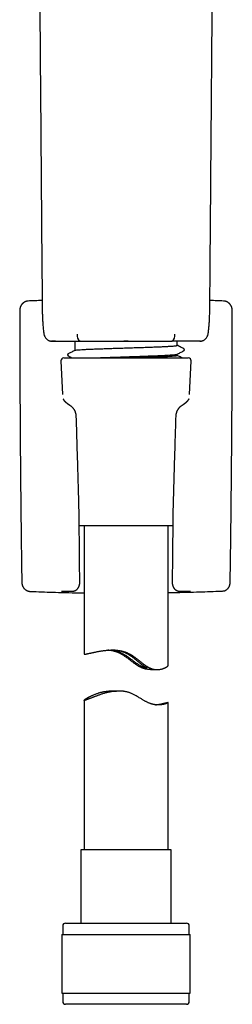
# Model space of a CAD drawing. Header units: millimetres. Extents: x 8 to 571, y 12 to 813.
# Tile 313 of 369: x 303 to 340, y 461 to 637. Entities that reach past the tile are written whole.
import ezdxf

# ---------------------------------------------------------------- set-up
doc = ezdxf.new("R2010")
doc.units = ezdxf.units.MM

msp = doc.modelspace()

# ---------------------------------------------------------------- linework, layer by layer
at = {"color": 7, "linetype": 'Continuous', "lineweight": 30}
for p, q in [((306.53, 585.87), (306.53, 585.87)), ((336.47, 585.87), (336.47, 585.87)), ((308.19, 579.37), (308.19, 579.37)), ((312.37, 579.37), (312.37, 577.74)), ((313.29, 579.37), (313.3, 579.37)), ((321.5, 579.37), (321.09, 579.37)), ((321.91, 579.37), (321.5, 579.37)), ((329.71, 579.37), (329.71, 579.37)), ((330.62, 578.63), (330.62, 579.37)), ((334.81, 579.37), (334.81, 579.37)), ((309.87, 575.85), (310.13, 569.83)), ((310.37, 576.37), (332.63, 576.37)), ((330.62, 576.83), (330.62, 577.03)), ((332.86, 569.83), (333.13, 575.85)), ((329.85, 546.37), (313.14, 546.37)), ((314, 546.37), (314, 523.43)), ((329, 521.36), (329, 546.37)), ((325.9, 520.69), (327.05, 520.69)), ((319.17, 516.85), (318.75, 516.85)), ((320.24, 516.85), (319.82, 516.85)), ((314, 515.18), (314, 488.49)), ((329, 488.49), (329, 514.79)), ((313.45, 488.49), (313.45, 475.37)), ((313.49, 488.49), (313.45, 488.49)), ((329.55, 488.49), (313.49, 488.49)), ((329.55, 475.37), (329.55, 488.49)), ((310.7, 475.37), (310.76, 475.37)), ((310.76, 475.37), (332.3, 475.37)), ((310.02, 473.37), (310.02, 462.87)), ((310.02, 473.37), (310.08, 473.37)), ((310.08, 473.37), (332.97, 473.37)), ((310.2, 474.87), (310.2, 473.37)), ((332.8, 473.37), (332.8, 474.87)), ((332.97, 462.87), (332.97, 473.37)), ((310.02, 462.87), (310.08, 462.87)), ((310.08, 462.87), (332.97, 462.87)), ((310.2, 462.87), (310.2, 461.37)), ((332.8, 461.37), (332.8, 462.87)), ((332.3, 460.87), (310.7, 460.87))]:
    msp.add_line(p, q, dxfattribs=at)
for centre, radius, start, end in [((308.32, 580.87), 1.5, 187.6265, 264.9688), ((334.68, 580.87), 1.5, 275.0317, 352.3746), ((314.16, 580.47), 1.4, 173.15, 231.6611), ((328.84, 580.47), 1.4, 308.3332, 6.8487), ((310.37, 575.87), 0.5, 90, 182.4813), ((332.63, 575.87), 0.5, 357.5187, 90), ((310.7, 474.87), 0.5, 90, 180), ((332.3, 474.87), 0.5, 0, 90), ((310.7, 461.37), 0.5, 180, 270), ((332.3, 461.37), 0.5, 270, 0)]:
    msp.add_arc(centre, radius, start, end, dxfattribs=at)
for points, knots in [([(305.56, 705.08), (305.59, 702.33), (305.64, 696.35), (305.71, 687.14), (305.79, 677.42), (305.87, 667.71), (305.95, 657.99), (306.03, 648.28), (306.11, 638.83), (306.18, 629.66), (306.25, 620.75), (306.32, 611.85), (306.39, 602.94), (306.46, 594.28), (306.51, 588.59), (306.53, 585.87)], [0, 0, 0, 0, 0.069112, 0.150547, 0.232018, 0.313519, 0.395031, 0.476537, 0.55803, 0.632727, 0.707422, 0.78212, 0.85682, 0.93152, 1, 1, 1, 1]), ([(336.47, 585.87), (336.49, 587.73), (336.52, 591.72), (336.57, 597.81), (336.62, 604.16), (336.67, 610.5), (336.72, 616.85), (336.78, 624.41), (336.85, 633.17), (336.93, 643.15), (337.02, 654.25), (337.12, 666.48), (337.23, 679.84), (337.33, 692.71), (337.4, 701.12), (337.44, 705.08)], [0, 0, 0, 0, 0.046961, 0.100149, 0.153349, 0.206567, 0.259804, 0.313054, 0.396748, 0.480442, 0.564125, 0.676186, 0.788233, 0.90027, 1, 1, 1, 1]), ([(304.05, 586.55), (304.04, 586.55), (304.01, 586.55), (303.95, 586.54), (303.89, 586.53), (303.82, 586.52), (303.75, 586.51), (303.68, 586.49), (303.61, 586.46), (303.54, 586.44), (303.48, 586.41), (303.41, 586.38), (303.35, 586.34), (303.29, 586.31), (303.23, 586.27), (303.17, 586.22), (303.11, 586.18), (303.06, 586.13), (303, 586.07), (302.95, 586.02), (302.9, 585.96), (302.86, 585.9), (302.81, 585.84), (302.77, 585.78), (302.73, 585.71), (302.7, 585.65), (302.67, 585.58), (302.64, 585.51), (302.61, 585.44), (302.59, 585.36), (302.57, 585.29), (302.55, 585.21), (302.54, 585.13), (302.53, 585.06), (302.52, 584.98), (302.52, 584.91), (302.51, 584.87), (302.51, 584.85)], [0, 0, 0, 0, 0.012847, 0.039009, 0.065608, 0.093065, 0.121553, 0.150025, 0.178522, 0.207482, 0.235547, 0.263742, 0.292112, 0.320664, 0.349403, 0.378327, 0.407432, 0.436707, 0.466138, 0.495707, 0.52539, 0.555162, 0.584993, 0.61485, 0.644694, 0.674422, 0.703695, 0.733856, 0.764183, 0.794666, 0.825286, 0.856023, 0.88685, 0.917988, 0.947747, 0.977286, 1, 1, 1, 1]), ([(306.52, 586.64), (306.4, 586.64), (305.88, 586.62), (305.06, 586.59), (304.36, 586.56), (304.05, 586.55)], [0, 0, 0, 0, 0.147366, 0.6298, 1, 1, 1, 1]), ([(338.94, 586.55), (338.73, 586.56), (338.13, 586.58), (337.31, 586.61), (336.69, 586.64), (336.48, 586.64)], [0, 0, 0, 0, 0.2545039, 0.7377641, 1, 1, 1, 1]), ([(340.48, 584.85), (340.48, 584.86), (340.48, 584.9), (340.48, 584.96), (340.47, 585.04), (340.46, 585.11), (340.45, 585.19), (340.43, 585.26), (340.41, 585.34), (340.39, 585.41), (340.37, 585.49), (340.34, 585.56), (340.3, 585.63), (340.27, 585.7), (340.23, 585.76), (340.19, 585.83), (340.15, 585.89), (340.1, 585.95), (340.05, 586.01), (340, 586.06), (339.95, 586.12), (339.89, 586.17), (339.83, 586.22), (339.77, 586.26), (339.71, 586.3), (339.65, 586.34), (339.59, 586.38), (339.52, 586.41), (339.45, 586.44), (339.39, 586.46), (339.32, 586.49), (339.25, 586.5), (339.18, 586.52), (339.11, 586.53), (339.04, 586.54), (338.98, 586.55), (338.95, 586.55), (338.94, 586.55)], [0, 0, 0, 0, 0.013871, 0.045522, 0.075006, 0.10394, 0.134141, 0.165081, 0.196001, 0.226871, 0.257664, 0.288356, 0.318926, 0.349613, 0.379496, 0.409205, 0.439002, 0.468855, 0.49873, 0.528589, 0.558401, 0.58814, 0.617779, 0.647297, 0.676677, 0.705904, 0.734971, 0.763875, 0.792615, 0.821188, 0.849053, 0.877624, 0.906109, 0.934568, 0.963515, 0.989519, 1, 1, 1, 1]), ([(302.52, 584.85), (302.52, 584.68), (302.52, 583.37), (302.52, 580.94), (302.53, 577.57), (302.54, 574.23), (302.55, 570.88), (302.57, 567.5), (302.59, 564.12), (302.61, 560.73), (302.64, 557.35), (302.67, 553.97), (302.71, 550.59), (302.74, 547.24), (302.78, 543.93), (302.83, 540.62), (302.86, 538.05), (302.89, 536.58), (302.89, 536.23)], [0, 0, 0, 0, 0.010204, 0.081028, 0.15004, 0.217727, 0.287283, 0.35684, 0.426396, 0.495952, 0.565508, 0.635064, 0.704621, 0.774179, 0.841253, 0.909122, 0.978362, 1, 1, 1, 1]), ([(306.53, 585.87), (306.53, 585.72), (306.53, 585.43), (306.54, 585), (306.54, 584.56), (306.56, 584.12), (306.57, 583.68), (306.59, 583.25), (306.62, 582.81), (306.65, 582.38), (306.69, 581.94), (306.73, 581.5), (306.78, 581.07), (306.82, 580.78), (306.83, 580.64)], [0, 0, 0, 0, 0.083527, 0.167008, 0.250398, 0.333674, 0.416847, 0.499977, 0.583123, 0.666329, 0.749619, 0.833, 0.916466, 1, 1, 1, 1]), ([(336.17, 580.67), (336.18, 580.78), (336.21, 581.01), (336.25, 581.36), (336.29, 581.73), (336.33, 582.11), (336.36, 582.48), (336.39, 582.86), (336.41, 583.23), (336.43, 583.61), (336.44, 583.99), (336.45, 584.36), (336.46, 584.74), (336.46, 585.12), (336.47, 585.49), (336.47, 585.74), (336.47, 585.87)], [0, 0, 0, 0, 0.061233, 0.133597, 0.20587, 0.278038, 0.350105, 0.422105, 0.494096, 0.566124, 0.638221, 0.710408, 0.782695, 0.855073, 0.927518, 1, 1, 1, 1]), ([(340.1, 536.23), (340.12, 536.98), (340.14, 538.89), (340.19, 541.94), (340.23, 545.35), (340.27, 548.69), (340.3, 551.99), (340.34, 555.3), (340.37, 558.65), (340.39, 562.04), (340.42, 565.42), (340.44, 568.8), (340.45, 572.18), (340.46, 575.56), (340.47, 578.92), (340.48, 582.02), (340.48, 583.99), (340.48, 584.85)], [0, 0, 0, 0, 0.046286, 0.118056, 0.188193, 0.256839, 0.324114, 0.391729, 0.461286, 0.530842, 0.600399, 0.669955, 0.739511, 0.809068, 0.878625, 0.94682, 1, 1, 1, 1]), ([(336.17, 580.67), (336.17, 580.67), (336.17, 580.67), (336.16, 580.67), (336.16, 580.67)], [0, 0, 0, 0, 0.382404, 1, 1, 1, 1]), ([(307.58, 579.57), (307.58, 579.57), (307.58, 579.56), (307.59, 579.56), (307.61, 579.55), (307.62, 579.54), (307.64, 579.53), (307.66, 579.52), (307.68, 579.51), (307.7, 579.5), (307.73, 579.49), (307.77, 579.47), (307.81, 579.46), (307.85, 579.44), (307.89, 579.43), (307.93, 579.42), (307.97, 579.41), (308.01, 579.4), (308.06, 579.39), (308.1, 579.38), (308.15, 579.38), (308.17, 579.38), (308.19, 579.37)], [0, 0, 0, 0, 0.063726, 0.120972, 0.168525, 0.207807, 0.240995, 0.270348, 0.297955, 0.325382, 0.370765, 0.418287, 0.46644, 0.513296, 0.558119, 0.612765, 0.667602, 0.723794, 0.781893, 0.862386, 0.945637, 1, 1, 1, 1]), ([(308.19, 579.37), (308.2, 579.37), (308.2, 579.37), (308.22, 579.37), (308.23, 579.37), (308.25, 579.37), (308.27, 579.37), (308.3, 579.37), (308.33, 579.37), (308.36, 579.37), (308.4, 579.37), (308.44, 579.37), (308.48, 579.37), (308.51, 579.37), (308.53, 579.37)], [0, 0, 0, 0, 0.095187, 0.187727, 0.277625, 0.36489, 0.449516, 0.531499, 0.610841, 0.695067, 0.776098, 0.853925, 0.928555, 1, 1, 1, 1]), ([(308.44, 579.37), (308.42, 579.37), (308.38, 579.37), (308.33, 579.37), (308.28, 579.37), (308.24, 579.37), (308.22, 579.37), (308.2, 579.37), (308.19, 579.37), (308.19, 579.37), (308.19, 579.37)], [0, 0, 0, 0, 0.13068, 0.285236, 0.439649, 0.579241, 0.719055, 0.858861, 0.998443, 1, 1, 1, 1]), ([(308.19, 579.37), (308.19, 579.37), (308.19, 579.37), (308.19, 579.37), (308.19, 579.37)], [0, 0, 0, 0, 0.489635, 1, 1, 1, 1]), ([(308.89, 579.37), (308.87, 579.37), (308.8, 579.37), (308.71, 579.37), (308.61, 579.37), (308.54, 579.37), (308.51, 579.37), (308.51, 579.37)], [0, 0, 0, 0, 0.1631436, 0.4397104, 0.716404, 0.9929589, 1, 1, 1, 1]), ([(308.86, 579.37), (308.9, 579.37), (308.98, 579.37), (309.11, 579.37), (309.25, 579.37), (309.4, 579.37), (309.55, 579.37), (309.66, 579.37), (309.73, 579.37), (309.76, 579.37), (309.8, 579.37), (309.83, 579.37), (309.86, 579.37), (309.89, 579.37), (309.94, 579.37), (310.02, 579.37), (310.13, 579.37), (310.24, 579.37), (310.36, 579.37), (310.49, 579.37), (310.62, 579.37), (310.76, 579.37), (310.9, 579.37), (311, 579.37), (311.05, 579.37)], [0, 0, 0, 0, 0.078147, 0.156354, 0.234662, 0.3131, 0.382203, 0.451361, 0.466896, 0.482435, 0.497978, 0.510984, 0.523794, 0.536786, 0.54996, 0.593087, 0.638053, 0.684855, 0.73349, 0.783953, 0.835301, 0.888423, 0.943322, 1, 1, 1, 1]), ([(311.05, 579.37), (311.05, 579.37), (311.07, 579.37), (311.12, 579.37), (311.18, 579.37), (311.25, 579.37), (311.32, 579.37), (311.4, 579.37), (311.49, 579.37), (311.58, 579.37), (311.68, 579.37), (311.79, 579.37), (311.92, 579.37), (312.07, 579.37), (312.24, 579.37), (312.41, 579.37), (312.57, 579.37), (312.72, 579.37), (312.88, 579.37), (313.07, 579.37), (313.21, 579.37), (313.29, 579.37)], [0, 0, 0, 0, 0.0000237, 0.0457421, 0.0915182, 0.1372574, 0.1829167, 0.2285371, 0.2759478, 0.3234079, 0.3709421, 0.4185056, 0.4660031, 0.5396578, 0.6133225, 0.6869372, 0.7437594, 0.8006865, 0.8576386, 0.9144949, 1, 1, 1, 1]), ([(313.3, 579.37), (313.45, 579.37), (313.76, 579.37), (314.23, 579.37), (314.7, 579.37), (315.18, 579.37), (315.66, 579.37), (316.14, 579.37), (316.63, 579.37), (317.12, 579.37), (317.61, 579.37), (318.1, 579.37), (318.6, 579.37), (319.1, 579.37), (319.59, 579.37), (320.1, 579.37), (320.61, 579.37), (321.13, 579.37), (321.65, 579.37), (322.15, 579.37), (322.64, 579.37), (323.11, 579.37), (323.57, 579.37), (324.04, 579.37), (324.51, 579.37), (324.97, 579.37), (325.43, 579.37), (325.89, 579.37), (326.35, 579.37), (326.81, 579.37), (327.28, 579.37), (327.75, 579.37), (328.22, 579.37), (328.69, 579.37), (329.09, 579.37), (329.43, 579.37), (329.62, 579.37), (329.71, 579.37)], [0, 0, 0, 0, 0.029758, 0.059533, 0.089316, 0.119099, 0.148874, 0.178633, 0.208344, 0.238063, 0.267782, 0.297493, 0.327204, 0.356924, 0.386643, 0.416354, 0.447156, 0.477966, 0.508777, 0.539578, 0.567423, 0.595278, 0.623137, 0.650993, 0.678838, 0.706683, 0.734539, 0.762398, 0.790253, 0.818098, 0.847365, 0.876644, 0.905926, 0.935205, 0.964472, 0.982236, 1, 1, 1, 1]), ([(321.5, 579.37), (321.5, 579.37), (321.5, 579.37), (321.5, 579.37), (321.5, 579.37)], [0, 0, 0, 0, 0.628729, 1, 1, 1, 1]), ([(331.95, 579.37), (331.95, 579.37), (331.93, 579.37), (331.89, 579.37), (331.82, 579.37), (331.75, 579.37), (331.68, 579.37), (331.6, 579.37), (331.51, 579.37), (331.41, 579.37), (331.31, 579.37), (331.2, 579.37), (331.07, 579.37), (330.92, 579.37), (330.75, 579.37), (330.58, 579.37), (330.42, 579.37), (330.26, 579.37), (330.1, 579.37), (329.92, 579.37), (329.78, 579.37), (329.71, 579.37)], [0, 0, 0, 0, 0.000016, 0.046227, 0.092495, 0.138727, 0.184879, 0.230991, 0.278933, 0.326926, 0.374994, 0.423092, 0.471123, 0.545224, 0.619335, 0.693396, 0.750621, 0.807956, 0.865324, 0.922595, 1, 1, 1, 1]), ([(334.81, 579.37), (334.8, 579.37), (334.79, 579.37), (334.77, 579.37), (334.74, 579.37), (334.7, 579.37), (334.65, 579.37), (334.58, 579.37), (334.51, 579.37), (334.42, 579.37), (334.32, 579.37), (334.21, 579.37), (334.09, 579.37), (333.96, 579.37), (333.83, 579.37), (333.69, 579.37), (333.53, 579.37), (333.37, 579.37), (333.2, 579.37), (333, 579.37), (332.77, 579.37), (332.51, 579.37), (332.23, 579.37), (332.04, 579.37), (331.95, 579.37)], [0, 0, 0, 0, 0.046605, 0.093182, 0.139724, 0.186231, 0.232712, 0.279183, 0.323008, 0.366867, 0.410782, 0.454781, 0.498888, 0.539022, 0.579123, 0.619205, 0.659277, 0.699348, 0.739423, 0.779505, 0.834629, 0.889762, 0.944891, 1, 1, 1, 1]), ([(334.66, 579.37), (334.66, 579.37), (334.69, 579.37), (334.72, 579.37), (334.76, 579.37), (334.78, 579.37), (334.8, 579.37), (334.81, 579.37), (334.81, 579.37)], [0, 0, 0, 0, 0.036513, 0.244074, 0.432909, 0.622043, 0.811171, 1, 1, 1, 1]), ([(334.81, 579.37), (334.83, 579.38), (334.87, 579.38), (334.93, 579.39), (335, 579.4), (335.07, 579.42), (335.13, 579.44), (335.19, 579.46), (335.25, 579.48), (335.29, 579.5), (335.31, 579.51)], [0, 0, 0, 0, 0.083725, 0.195907, 0.311532, 0.432165, 0.559936, 0.697564, 0.845279, 1, 1, 1, 1]), ([(334.81, 579.37), (334.81, 579.37), (334.82, 579.37), (334.81, 579.37), (334.81, 579.37), (334.81, 579.37)], [0, 0, 0, 0, 0.017904, 0.508942, 1, 1, 1, 1]), ([(312.4, 577.75), (312.2, 577.65), (311.8, 577.44), (311.4, 577.23), (311.2, 577.13)], [0, 0, 0, 0, 0.499956, 1, 1, 1, 1]), ([(312.41, 577.74), (312.42, 577.75), (312.46, 577.77), (312.69, 577.8), (313.07, 577.84), (313.59, 577.87), (314.24, 577.91), (315, 577.94), (315.87, 577.98), (316.83, 578.02), (317.86, 578.05), (318.95, 578.09), (320.08, 578.13), (321.24, 578.16), (322.4, 578.2), (323.54, 578.24), (324.65, 578.27), (325.71, 578.31), (326.71, 578.35), (327.62, 578.38), (328.43, 578.42), (329.13, 578.46), (329.7, 578.49), (330.15, 578.53), (330.45, 578.57), (330.61, 578.6), (330.61, 578.62), (330.61, 578.63)], [0, 0, 0, 0, 0.027154, 0.068354, 0.109554, 0.150754, 0.191954, 0.233153, 0.274353, 0.315553, 0.356753, 0.397954, 0.439154, 0.480354, 0.521554, 0.562754, 0.603955, 0.645155, 0.686355, 0.727556, 0.768756, 0.809957, 0.851158, 0.892358, 0.933559, 0.97476, 1, 1, 1, 1]), ([(330.6, 577.02), (330.8, 577.12), (331.2, 577.33), (331.6, 577.54), (331.8, 577.64)], [0, 0, 0, 0, 0.499957, 1, 1, 1, 1]), ([(331.8, 578.03), (331.6, 578.14), (331.21, 578.34), (330.81, 578.55), (330.62, 578.65)], [0, 0, 0, 0, 0.511704, 1, 1, 1, 1]), ([(331.8, 577.65), (331.81, 577.65), (331.82, 577.66), (331.84, 577.67), (331.85, 577.68), (331.86, 577.7), (331.87, 577.71), (331.88, 577.71), (331.89, 577.72), (331.89, 577.73), (331.9, 577.74), (331.9, 577.75), (331.91, 577.76), (331.91, 577.77), (331.92, 577.78), (331.92, 577.79), (331.92, 577.8), (331.92, 577.82), (331.92, 577.83), (331.92, 577.85), (331.92, 577.87), (331.92, 577.89), (331.91, 577.91), (331.9, 577.93), (331.9, 577.94), (331.88, 577.96), (331.87, 577.98), (331.85, 578), (331.83, 578.02), (331.81, 578.03), (331.8, 578.03)], [0, 0, 0, 0, 0.074251, 0.138583, 0.192848, 0.236932, 0.270756, 0.294278, 0.310519, 0.326464, 0.344948, 0.365997, 0.389633, 0.400252, 0.411327, 0.424628, 0.442253, 0.466216, 0.495465, 0.524774, 0.553291, 0.580837, 0.616572, 0.641663, 0.662819, 0.709344, 0.766366, 0.833876, 0.911794, 1, 1, 1, 1]), ([(311.2, 577.13), (311.19, 577.12), (311.18, 577.12), (311.16, 577.11), (311.15, 577.1), (311.14, 577.09), (311.13, 577.08), (311.12, 577.07), (311.12, 577.06), (311.11, 577.05), (311.11, 577.04), (311.1, 577.03), (311.1, 577.03), (311.09, 577.02), (311.09, 577.01), (311.09, 577.01), (311.09, 577), (311.08, 577), (311.08, 576.99), (311.08, 576.98), (311.08, 576.97), (311.07, 576.96), (311.07, 576.95), (311.07, 576.94), (311.07, 576.93), (311.07, 576.91), (311.07, 576.9), (311.08, 576.89), (311.08, 576.89), (311.08, 576.88), (311.08, 576.87), (311.09, 576.86), (311.09, 576.85), (311.1, 576.84), (311.11, 576.82), (311.12, 576.8), (311.13, 576.79), (311.15, 576.77), (311.17, 576.75), (311.19, 576.74), (311.2, 576.74)], [0, 0, 0, 0, 0.064592, 0.121672, 0.171167, 0.21302, 0.247187, 0.269776, 0.287024, 0.299727, 0.329256, 0.347159, 0.358326, 0.36765, 0.376547, 0.385014, 0.39305, 0.400653, 0.407821, 0.428894, 0.444905, 0.455927, 0.468324, 0.485896, 0.508681, 0.529098, 0.552317, 0.558557, 0.568253, 0.578684, 0.592276, 0.609317, 0.629208, 0.657474, 0.694113, 0.73908, 0.792294, 0.853634, 0.922938, 1, 1, 1, 1]), ([(311.2, 576.74), (311.4, 576.63), (311.63, 576.51), (311.87, 576.39), (311.9, 576.37)], [0, 0, 0, 0, 0.849691, 1, 1, 1, 1]), ([(315.38, 576.37), (315.54, 576.38), (315.95, 576.39), (316.69, 576.42), (317.52, 576.45), (318.33, 576.48), (319.09, 576.5), (319.88, 576.53), (320.66, 576.56), (321.4, 576.58), (321.96, 576.6), (322.36, 576.61), (322.67, 576.62), (322.95, 576.63), (323.22, 576.64), (323.49, 576.65), (323.76, 576.66), (324.03, 576.67), (324.45, 576.69), (325.02, 576.71), (325.83, 576.74), (326.71, 576.77), (327.62, 576.81), (328.43, 576.85), (329.13, 576.89), (329.7, 576.93), (330.15, 576.96), (330.45, 577), (330.59, 577.03), (330.6, 577.04), (330.6, 577.04)], [0, 0, 0, 0, 0.031948, 0.082564, 0.129249, 0.172001, 0.21082, 0.245704, 0.290643, 0.326732, 0.353968, 0.372347, 0.38592, 0.399493, 0.413067, 0.42664, 0.440213, 0.453786, 0.467359, 0.504675, 0.541991, 0.598509, 0.655027, 0.711544, 0.76806, 0.824576, 0.881091, 0.937606, 0.994121, 1, 1, 1, 1]), ([(321.05, 576.37), (321.38, 576.38), (322.1, 576.4), (323.19, 576.44), (324.31, 576.47), (325.39, 576.51), (326.4, 576.55), (327.34, 576.58), (328.18, 576.62), (328.92, 576.65), (329.53, 576.69), (330.02, 576.73), (330.37, 576.76), (330.58, 576.8), (330.61, 576.82), (330.62, 576.83)], [0, 0, 0, 0, 0.0670151, 0.1452586, 0.2234657, 0.3016365, 0.3797709, 0.457869, 0.5359306, 0.6139559, 0.6919449, 0.7698975, 0.8478137, 0.9256935, 1, 1, 1, 1]), ([(331.52, 576.37), (331.4, 576.43), (331.1, 576.58), (330.8, 576.74), (330.62, 576.83)], [0, 0, 0, 0, 0.397295, 1, 1, 1, 1]), ([(311.6, 567.81), (311.59, 567.81), (311.57, 567.82), (311.55, 567.84), (311.53, 567.85), (311.51, 567.86), (311.49, 567.88), (311.47, 567.89), (311.46, 567.9), (311.44, 567.91), (311.42, 567.92), (311.4, 567.94), (311.39, 567.95), (311.37, 567.96), (311.35, 567.97), (311.34, 567.98), (311.33, 567.99), (311.32, 567.99), (311.31, 568), (311.3, 568.01), (311.28, 568.02), (311.27, 568.03), (311.26, 568.04), (311.25, 568.04), (311.23, 568.05), (311.22, 568.06), (311.2, 568.07), (311.18, 568.09), (311.14, 568.12), (311.11, 568.14), (311.08, 568.16), (311.06, 568.18), (311.03, 568.2), (311.01, 568.23), (310.98, 568.25), (310.96, 568.27), (310.94, 568.28), (310.92, 568.3), (310.9, 568.32), (310.88, 568.33), (310.86, 568.35), (310.85, 568.36), (310.83, 568.37), (310.82, 568.38), (310.81, 568.4), (310.8, 568.41), (310.78, 568.42), (310.77, 568.44), (310.75, 568.45), (310.73, 568.47), (310.72, 568.49), (310.7, 568.5), (310.69, 568.52), (310.67, 568.53), (310.66, 568.54), (310.65, 568.55), (310.64, 568.56), (310.64, 568.57), (310.63, 568.58), (310.62, 568.58), (310.62, 568.59), (310.61, 568.59), (310.61, 568.6), (310.6, 568.61), (310.6, 568.61), (310.59, 568.62), (310.59, 568.62), (310.58, 568.63), (310.58, 568.63), (310.57, 568.64), (310.57, 568.65), (310.56, 568.66), (310.55, 568.66), (310.55, 568.67), (310.54, 568.68), (310.54, 568.68), (310.53, 568.69), (310.52, 568.7), (310.52, 568.7), (310.51, 568.71), (310.51, 568.72), (310.5, 568.72), (310.5, 568.73), (310.49, 568.74), (310.49, 568.75), (310.48, 568.75), (310.47, 568.77), (310.45, 568.79), (310.43, 568.82), (310.42, 568.84), (310.41, 568.86), (310.4, 568.87), (310.39, 568.89), (310.38, 568.9), (310.37, 568.92), (310.36, 568.93), (310.35, 568.94), (310.35, 568.96), (310.34, 568.97), (310.34, 568.98), (310.33, 568.99), (310.33, 569), (310.32, 569.01), (310.32, 569.02), (310.31, 569.03), (310.31, 569.04), (310.3, 569.05), (310.3, 569.05), (310.3, 569.06), (310.3, 569.06), (310.3, 569.06), (310.3, 569.06), (310.3, 569.06)], [0, 0, 0, 0, 0.0090354, 0.0183152, 0.0265234, 0.0351091, 0.042426, 0.0484976, 0.0555335, 0.0642111, 0.0723352, 0.0789968, 0.0847617, 0.0919535, 0.1007616, 0.1065501, 0.1110601, 0.1143474, 0.1181115, 0.1231599, 0.1294555, 0.1356079, 0.1413813, 0.1461147, 0.1507757, 0.1563508, 0.1628389, 0.1784289, 0.192807, 0.2096503, 0.222557, 0.2360513, 0.2476238, 0.2617296, 0.2774703, 0.2876681, 0.298503, 0.3116266, 0.3209365, 0.3322314, 0.3457774, 0.3534094, 0.3601907, 0.3669224, 0.3748057, 0.3835467, 0.3911687, 0.4030277, 0.4165573, 0.4255997, 0.438217, 0.4489452, 0.4594324, 0.4708613, 0.4810664, 0.4850428, 0.4901028, 0.4963001, 0.5020313, 0.5063382, 0.5102503, 0.5149463, 0.5206022, 0.5258547, 0.5299494, 0.5329941, 0.5365116, 0.5405157, 0.5450477, 0.5504389, 0.5567581, 0.5639205, 0.570142, 0.5747271, 0.5790825, 0.5840266, 0.5894079, 0.5950992, 0.6008318, 0.6056986, 0.6100294, 0.6157397, 0.6243716, 0.6309214, 0.6356378, 0.6406462, 0.6464751, 0.6715886, 0.6971062, 0.7220269, 0.7365639, 0.7511179, 0.7659241, 0.7820067, 0.7994704, 0.8145456, 0.8282295, 0.8415863, 0.8547578, 0.8675195, 0.8801176, 0.8932098, 0.9077597, 0.9237249, 0.9391935, 0.9547641, 0.9711112, 0.9799886, 0.9876241, 0.9946947, 0.9978829, 1, 1, 1, 1]), ([(332.7, 569.06), (332.7, 569.06), (332.7, 569.06), (332.7, 569.06), (332.7, 569.06), (332.7, 569.06), (332.69, 569.05), (332.69, 569.05), (332.69, 569.04), (332.69, 569.03), (332.68, 569.02), (332.68, 569.01), (332.67, 569), (332.67, 568.99), (332.66, 568.98), (332.66, 568.97), (332.65, 568.96), (332.65, 568.95), (332.64, 568.93), (332.63, 568.91), (332.61, 568.9), (332.6, 568.88), (332.59, 568.86), (332.58, 568.84), (332.57, 568.83), (332.56, 568.82), (332.55, 568.8), (332.55, 568.79), (332.54, 568.78), (332.53, 568.77), (332.52, 568.76), (332.52, 568.75), (332.51, 568.74), (332.5, 568.73), (332.49, 568.72), (332.48, 568.71), (332.47, 568.69), (332.46, 568.68), (332.45, 568.68), (332.45, 568.67), (332.44, 568.66), (332.44, 568.65), (332.43, 568.65), (332.42, 568.64), (332.42, 568.63), (332.41, 568.62), (332.41, 568.62), (332.4, 568.62), (332.4, 568.61), (332.39, 568.6), (332.38, 568.59), (332.38, 568.59), (332.37, 568.58), (332.36, 568.57), (332.35, 568.56), (332.35, 568.55), (332.34, 568.55), (332.33, 568.54), (332.32, 568.53), (332.31, 568.52), (332.3, 568.51), (332.3, 568.5), (332.29, 568.49), (332.28, 568.48), (332.27, 568.48), (332.26, 568.47), (332.25, 568.46), (332.24, 568.45), (332.23, 568.44), (332.22, 568.43), (332.21, 568.42), (332.2, 568.41), (332.19, 568.4), (332.18, 568.39), (332.17, 568.38), (332.16, 568.37), (332.15, 568.36), (332.13, 568.35), (332.12, 568.34), (332.11, 568.33), (332.1, 568.32), (332.09, 568.31), (332.08, 568.31), (332.07, 568.3), (332.06, 568.29), (332.05, 568.28), (332.04, 568.27), (332.03, 568.26), (332.01, 568.24), (332, 568.23), (331.98, 568.22), (331.96, 568.21), (331.95, 568.19), (331.94, 568.18), (331.92, 568.17), (331.9, 568.16), (331.88, 568.14), (331.86, 568.12), (331.84, 568.11), (331.81, 568.09), (331.79, 568.07), (331.76, 568.05), (331.75, 568.04), (331.73, 568.03), (331.72, 568.02), (331.7, 568.01), (331.69, 568), (331.68, 567.99), (331.67, 567.99), (331.66, 567.98), (331.65, 567.97), (331.63, 567.96), (331.62, 567.95), (331.61, 567.94), (331.59, 567.93), (331.57, 567.92), (331.55, 567.9), (331.53, 567.89), (331.51, 567.88), (331.49, 567.87), (331.47, 567.85), (331.45, 567.84), (331.43, 567.83), (331.41, 567.82), (331.4, 567.81), (331.4, 567.81)], [0, 0, 0, 0, 0.0009529, 0.0049523, 0.0089683, 0.0131303, 0.0200987, 0.0281114, 0.0367935, 0.0521727, 0.0665993, 0.0817173, 0.0976096, 0.1117638, 0.1247706, 0.1376616, 0.1507286, 0.1676604, 0.1850198, 0.2046366, 0.2267141, 0.2463878, 0.2652901, 0.2841753, 0.2934594, 0.3029247, 0.3126635, 0.3223026, 0.3311985, 0.3392597, 0.3502411, 0.3590981, 0.366422, 0.3750745, 0.3874517, 0.3961052, 0.4064389, 0.4166774, 0.4217575, 0.4261996, 0.4314249, 0.4384664, 0.445715, 0.4519467, 0.4568885, 0.4611291, 0.4648953, 0.4681884, 0.4720264, 0.4779701, 0.4849454, 0.4906058, 0.4950359, 0.5007585, 0.5080205, 0.5142144, 0.5189226, 0.5246398, 0.5312493, 0.5380213, 0.5446694, 0.5506833, 0.556432, 0.5637506, 0.5710939, 0.5763914, 0.5810384, 0.5873302, 0.5950501, 0.6021885, 0.6093885, 0.616024, 0.6236026, 0.6308324, 0.6368941, 0.6426631, 0.6485082, 0.6554721, 0.6644345, 0.6716577, 0.677122, 0.6809264, 0.6854752, 0.6912316, 0.6979057, 0.7040322, 0.7112297, 0.717706, 0.7252334, 0.7332654, 0.742367, 0.7507402, 0.7579308, 0.7648147, 0.7729457, 0.7809281, 0.790477, 0.8026033, 0.815034, 0.8248192, 0.8367641, 0.8483163, 0.8571277, 0.8623964, 0.8686372, 0.8754826, 0.8811223, 0.8853114, 0.8887712, 0.8932372, 0.8989871, 0.905458, 0.9111514, 0.9159853, 0.9226895, 0.9309831, 0.9407861, 0.9491729, 0.9558504, 0.9634773, 0.9727013, 0.9816847, 0.9888918, 0.9957614, 1, 1, 1, 1]), ([(312.62, 565.9), (312.62, 565.93), (312.61, 566), (312.61, 566.08), (312.6, 566.17), (312.59, 566.25), (312.57, 566.33), (312.55, 566.42), (312.53, 566.5), (312.51, 566.59), (312.48, 566.68), (312.45, 566.76), (312.42, 566.84), (312.38, 566.92), (312.34, 567), (312.3, 567.08), (312.25, 567.15), (312.21, 567.23), (312.15, 567.3), (312.1, 567.36), (312.05, 567.43), (311.99, 567.49), (311.93, 567.55), (311.87, 567.61), (311.81, 567.66), (311.74, 567.71), (311.67, 567.76), (311.63, 567.79), (311.6, 567.81), (311.6, 567.81)], [0, 0, 0, 0, 0.043558, 0.08102, 0.11461, 0.152272, 0.187543, 0.227512, 0.267353, 0.307065, 0.346961, 0.386374, 0.425652, 0.464861, 0.503968, 0.54294, 0.581752, 0.620381, 0.658813, 0.69704, 0.735124, 0.772687, 0.809967, 0.847272, 0.884593, 0.921925, 0.959259, 0.996585, 1, 1, 1, 1]), ([(331.4, 567.81), (331.39, 567.8), (331.35, 567.78), (331.29, 567.74), (331.23, 567.69), (331.16, 567.64), (331.1, 567.58), (331.04, 567.53), (330.98, 567.47), (330.93, 567.4), (330.87, 567.34), (330.82, 567.27), (330.78, 567.2), (330.73, 567.13), (330.69, 567.06), (330.65, 566.98), (330.61, 566.91), (330.57, 566.83), (330.54, 566.75), (330.51, 566.67), (330.49, 566.58), (330.46, 566.5), (330.44, 566.41), (330.42, 566.33), (330.41, 566.24), (330.4, 566.16), (330.39, 566.08), (330.38, 565.99), (330.38, 565.94), (330.38, 565.9), (330.38, 565.9)], [0, 0, 0, 0, 0.018402, 0.055699, 0.093022, 0.130363, 0.167713, 0.205064, 0.242408, 0.279737, 0.316683, 0.353878, 0.391254, 0.428825, 0.466594, 0.504558, 0.542708, 0.58103, 0.619505, 0.658108, 0.696731, 0.735259, 0.774112, 0.813037, 0.852076, 0.88652, 0.922935, 0.958399, 0.99581, 1, 1, 1, 1]), ([(313.09, 550.02), (313.08, 550.36), (313.05, 551.39), (313, 553.12), (312.95, 555.19), (312.89, 557.29), (312.82, 559.42), (312.76, 561.58), (312.69, 563.75), (312.64, 565.19), (312.62, 565.9)], [0, 0, 0, 0, 0.065716, 0.194569, 0.325092, 0.457373, 0.591508, 0.7276, 0.865766, 1, 1, 1, 1]), ([(330.38, 565.9), (330.36, 565.45), (330.32, 564.24), (330.26, 562.28), (330.19, 560.04), (330.13, 557.83), (330.06, 555.66), (330, 553.52), (329.95, 551.64), (329.92, 550.48), (329.91, 550.02)], [0, 0, 0, 0, 0.085292, 0.228887, 0.370007, 0.508811, 0.645441, 0.780025, 0.91268, 1, 1, 1, 1]), ([(313.13, 547.41), (313.13, 547.56), (313.13, 547.89), (313.12, 548.4), (313.11, 548.96), (313.1, 549.5), (313.09, 549.85), (313.09, 550.02)], [0, 0, 0, 0, 0.166835, 0.38109, 0.595182, 0.809492, 1, 1, 1, 1]), ([(329.91, 550.02), (329.91, 550.01), (329.9, 549.82), (329.89, 549.44), (329.88, 548.87), (329.87, 548.31), (329.87, 547.82), (329.86, 547.52), (329.86, 547.41)], [0, 0, 0, 0, 0.004521, 0.22352, 0.441116, 0.657189, 0.871271, 1, 1, 1, 1]), ([(313.24, 536.3), (313.24, 536.61), (313.22, 538.48), (313.19, 541.95), (313.16, 545.34), (313.14, 547.17), (313.13, 547.41)], [0, 0, 0, 0, 0.084851, 0.504014, 0.935989, 1, 1, 1, 1]), ([(329.86, 547.41), (329.86, 547.09), (329.84, 545.09), (329.8, 541.45), (329.77, 538.07), (329.75, 536.36), (329.75, 536.3)], [0, 0, 0, 0, 0.086588, 0.53989, 0.982957, 1, 1, 1, 1]), ([(302.89, 536.23), (302.89, 536.21), (302.89, 536.17), (302.9, 536.11), (302.9, 536.03), (302.92, 535.96), (302.93, 535.89), (302.95, 535.82), (302.97, 535.75), (303, 535.68), (303.02, 535.61), (303.05, 535.54), (303.09, 535.48), (303.13, 535.41), (303.17, 535.35), (303.21, 535.29), (303.25, 535.23), (303.3, 535.18), (303.35, 535.12), (303.41, 535.07), (303.46, 535.02), (303.52, 534.98), (303.58, 534.93), (303.64, 534.89), (303.7, 534.86), (303.77, 534.82), (303.84, 534.79), (303.9, 534.76), (303.97, 534.73), (304.02, 534.72), (304.04, 534.71)], [0, 0, 0, 0, 0.022398, 0.058782, 0.095159, 0.131514, 0.16785, 0.204238, 0.240059, 0.2761, 0.312327, 0.348707, 0.3852, 0.421767, 0.458355, 0.494916, 0.531407, 0.567791, 0.60399, 0.639758, 0.675837, 0.71202, 0.748296, 0.784648, 0.82106, 0.857513, 0.893983, 0.93045, 0.966894, 1, 1, 1, 1]), ([(311.87, 534.68), (311.89, 534.68), (311.93, 534.68), (311.99, 534.68), (312.05, 534.69), (312.12, 534.7), (312.18, 534.72), (312.24, 534.73), (312.31, 534.75), (312.37, 534.78), (312.43, 534.8), (312.48, 534.83), (312.54, 534.86), (312.59, 534.9), (312.65, 534.94), (312.7, 534.98), (312.75, 535.02), (312.79, 535.07), (312.84, 535.12), (312.88, 535.17), (312.92, 535.22), (312.96, 535.28), (313, 535.33), (313.03, 535.39), (313.07, 535.46), (313.09, 535.52), (313.12, 535.59), (313.15, 535.66), (313.17, 535.73), (313.19, 535.8), (313.2, 535.87), (313.22, 535.94), (313.23, 536.01), (313.24, 536.09), (313.24, 536.16), (313.24, 536.23), (313.24, 536.28), (313.24, 536.3)], [0, 0, 0, 0, 0.0205, 0.048467, 0.07635, 0.10416, 0.131907, 0.159602, 0.187252, 0.214649, 0.241974, 0.269334, 0.296748, 0.32424, 0.351832, 0.379548, 0.407411, 0.435445, 0.463675, 0.492121, 0.520804, 0.549738, 0.578905, 0.608065, 0.637615, 0.667614, 0.698015, 0.728735, 0.759652, 0.790581, 0.821384, 0.851957, 0.882203, 0.911981, 0.941466, 0.970923, 1, 1, 1, 1]), ([(329.75, 536.3), (329.75, 536.29), (329.75, 536.26), (329.75, 536.2), (329.76, 536.12), (329.76, 536.05), (329.77, 535.98), (329.79, 535.91), (329.8, 535.84), (329.82, 535.76), (329.84, 535.69), (329.86, 535.62), (329.89, 535.55), (329.92, 535.48), (329.95, 535.41), (329.99, 535.34), (330.03, 535.28), (330.07, 535.22), (330.12, 535.16), (330.16, 535.11), (330.21, 535.06), (330.26, 535.01), (330.31, 534.97), (330.37, 534.92), (330.42, 534.88), (330.48, 534.85), (330.54, 534.82), (330.6, 534.79), (330.66, 534.76), (330.73, 534.74), (330.79, 534.72), (330.85, 534.71), (330.92, 534.69), (330.98, 534.69), (331.05, 534.68), (331.09, 534.68), (331.12, 534.68), (331.12, 534.68)], [0, 0, 0, 0, 0.012599, 0.042191, 0.071895, 0.101771, 0.131909, 0.162242, 0.192889, 0.224059, 0.255723, 0.287803, 0.320173, 0.352626, 0.384962, 0.417024, 0.448654, 0.479509, 0.510034, 0.540295, 0.570288, 0.600014, 0.62948, 0.658697, 0.687681, 0.716446, 0.74501, 0.773389, 0.801599, 0.829656, 0.857387, 0.885018, 0.912618, 0.940199, 0.967771, 0.995346, 1, 1, 1, 1]), ([(338.96, 534.71), (338.98, 534.72), (339.02, 534.73), (339.09, 534.76), (339.16, 534.79), (339.22, 534.82), (339.29, 534.85), (339.35, 534.89), (339.42, 534.93), (339.48, 534.98), (339.53, 535.02), (339.59, 535.07), (339.64, 535.12), (339.69, 535.18), (339.74, 535.23), (339.79, 535.29), (339.83, 535.35), (339.87, 535.41), (339.91, 535.47), (339.94, 535.54), (339.97, 535.61), (340, 535.68), (340.02, 535.74), (340.05, 535.82), (340.06, 535.89), (340.08, 535.96), (340.09, 536.03), (340.1, 536.1), (340.1, 536.17), (340.11, 536.21), (340.11, 536.23)], [0, 0, 0, 0, 0.032374, 0.068498, 0.104715, 0.141013, 0.177377, 0.213791, 0.250233, 0.28668, 0.323112, 0.359513, 0.395864, 0.432255, 0.468143, 0.504134, 0.540314, 0.576652, 0.613112, 0.649653, 0.686228, 0.722784, 0.75928, 0.795675, 0.831933, 0.86765, 0.90372, 0.939927, 0.976212, 1, 1, 1, 1]), ([(304.04, 534.71), (304.08, 534.7), (304.16, 534.68), (304.29, 534.66), (304.38, 534.65), (304.43, 534.65)], [0, 0, 0, 0, 0.322298, 0.661149, 1, 1, 1, 1]), ([(304.43, 534.65), (304.76, 534.64), (305.76, 534.6), (307.43, 534.54), (309.58, 534.48), (311.77, 534.43), (313.29, 534.4), (314, 534.39)], [0, 0, 0, 0, 0.104472, 0.313417, 0.522366, 0.778822, 1, 1, 1, 1]), ([(309.96, 534.67), (309.96, 534.67), (309.96, 534.67), (309.96, 534.67), (309.97, 534.67), (309.98, 534.67), (309.99, 534.67), (310.01, 534.68), (310.03, 534.68), (310.05, 534.68), (310.08, 534.68), (310.12, 534.68), (310.15, 534.68), (310.19, 534.68), (310.24, 534.68), (310.29, 534.68), (310.34, 534.68), (310.4, 534.68), (310.46, 534.68), (310.52, 534.68), (310.59, 534.68), (310.66, 534.68), (310.73, 534.68), (310.81, 534.68), (310.89, 534.68), (310.97, 534.68), (311.06, 534.68), (311.15, 534.68), (311.24, 534.68), (311.33, 534.68), (311.43, 534.68), (311.54, 534.68), (311.64, 534.68), (311.75, 534.68), (311.83, 534.68), (311.87, 534.68), (311.87, 534.68)], [0, 0, 0, 0, 0.008478, 0.02795, 0.048991, 0.071581, 0.095663, 0.121141, 0.14789, 0.175775, 0.204654, 0.234393, 0.264872, 0.295988, 0.327655, 0.359884, 0.391845, 0.424269, 0.457066, 0.490162, 0.523489, 0.556985, 0.590593, 0.624259, 0.657928, 0.691543, 0.725071, 0.758542, 0.792478, 0.826405, 0.860333, 0.89427, 0.928226, 0.962213, 0.996244, 1, 1, 1, 1]), ([(338.57, 534.65), (338.23, 534.64), (337.23, 534.6), (335.57, 534.54), (333.42, 534.48), (331.23, 534.43), (329.7, 534.4), (329, 534.39)], [0, 0, 0, 0, 0.104472, 0.313417, 0.522366, 0.778822, 1, 1, 1, 1]), ([(331.12, 534.68), (331.15, 534.68), (331.22, 534.68), (331.32, 534.68), (331.42, 534.68), (331.53, 534.68), (331.63, 534.68), (331.72, 534.68), (331.82, 534.68), (331.91, 534.68), (332, 534.68), (332.08, 534.68), (332.16, 534.68), (332.24, 534.68), (332.32, 534.68), (332.39, 534.68), (332.46, 534.68), (332.52, 534.68), (332.58, 534.68), (332.64, 534.68), (332.69, 534.68), (332.74, 534.68), (332.79, 534.68), (332.83, 534.68), (332.87, 534.68), (332.91, 534.68), (332.94, 534.68), (332.97, 534.68), (332.99, 534.68), (333.01, 534.67), (333.02, 534.67), (333.03, 534.67), (333.03, 534.67), (333.04, 534.67), (333.04, 534.67), (333.04, 534.67)], [0, 0, 0, 0, 0.025319, 0.059334, 0.09336, 0.127405, 0.161484, 0.195612, 0.229329, 0.263148, 0.297055, 0.33101, 0.364968, 0.398873, 0.432677, 0.466332, 0.499787, 0.532986, 0.565872, 0.598412, 0.631407, 0.664074, 0.696428, 0.728426, 0.760011, 0.791111, 0.821629, 0.851448, 0.880424, 0.908391, 0.932395, 0.955074, 0.975897, 0.995525, 1, 1, 1, 1]), ([(338.96, 534.71), (338.92, 534.7), (338.83, 534.68), (338.7, 534.66), (338.61, 534.65), (338.57, 534.65)], [0, 0, 0, 0, 0.3224605, 0.6612302, 1, 1, 1, 1]), ([(314, 523.43), (314, 523.43), (314, 523.42), (314.01, 523.42), (314.03, 523.42), (314.07, 523.42), (314.12, 523.43), (314.19, 523.44), (314.27, 523.45), (314.35, 523.46), (314.45, 523.48), (314.56, 523.51), (314.68, 523.53), (314.81, 523.56), (314.96, 523.59), (315.11, 523.63), (315.28, 523.66), (315.45, 523.7), (315.64, 523.74), (315.83, 523.78), (316.04, 523.82), (316.25, 523.87), (316.48, 523.91), (316.72, 523.95), (316.96, 523.99), (317.21, 524.03), (317.48, 524.07), (317.75, 524.1), (318.01, 524.13), (318.26, 524.15), (318.49, 524.17), (318.74, 524.18), (318.98, 524.18), (319.21, 524.18), (319.44, 524.17), (319.64, 524.16), (319.85, 524.14), (320.07, 524.12), (320.28, 524.09), (320.5, 524.05), (320.71, 524.01), (320.93, 523.96), (321.14, 523.9), (321.34, 523.83), (321.55, 523.76), (321.75, 523.67), (321.95, 523.58), (322.15, 523.48), (322.35, 523.38), (322.54, 523.26), (322.75, 523.12), (322.95, 522.98), (323.16, 522.83), (323.36, 522.68), (323.55, 522.52), (323.75, 522.37), (323.94, 522.21), (324.14, 522.05), (324.33, 521.9), (324.53, 521.75), (324.72, 521.6), (324.9, 521.47), (325.06, 521.36), (325.21, 521.27), (325.35, 521.18), (325.5, 521.09), (325.65, 521.02), (325.81, 520.95), (325.96, 520.88), (326.11, 520.83), (326.25, 520.79), (326.4, 520.75), (326.54, 520.73), (326.68, 520.71), (326.82, 520.69), (326.96, 520.69), (327.09, 520.69), (327.24, 520.69), (327.39, 520.7), (327.56, 520.72), (327.71, 520.75), (327.86, 520.79), (328, 520.82), (328.13, 520.87), (328.26, 520.91), (328.37, 520.96), (328.48, 521.01), (328.58, 521.05), (328.66, 521.1), (328.74, 521.14), (328.81, 521.19), (328.87, 521.23), (328.92, 521.27), (328.95, 521.3), (328.98, 521.32), (328.99, 521.34), (329, 521.36), (329, 521.36), (329, 521.36)], [0, 0, 0, 0, 0.006051, 0.018552, 0.031042, 0.043912, 0.056795, 0.069678, 0.082549, 0.094755, 0.106973, 0.11919, 0.131397, 0.143945, 0.156503, 0.169062, 0.18161, 0.194077, 0.206553, 0.21903, 0.231496, 0.244299, 0.257113, 0.269927, 0.28273, 0.295627, 0.308537, 0.321445, 0.334341, 0.345011, 0.355693, 0.366379, 0.377059, 0.387726, 0.396527, 0.405334, 0.414141, 0.422941, 0.431977, 0.441021, 0.450065, 0.4591, 0.467913, 0.476735, 0.485557, 0.49437, 0.503481, 0.512601, 0.521722, 0.530835, 0.54121, 0.551592, 0.561982, 0.572376, 0.582769, 0.593151, 0.603737, 0.614334, 0.624933, 0.635528, 0.646114, 0.656693, 0.664484, 0.67228, 0.680074, 0.687863, 0.695885, 0.703918, 0.711949, 0.719969, 0.727778, 0.735596, 0.743415, 0.751226, 0.759293, 0.767367, 0.775442, 0.783511, 0.794511, 0.805522, 0.816535, 0.827539, 0.838835, 0.850139, 0.861444, 0.872741, 0.884333, 0.895934, 0.907534, 0.919126, 0.930992, 0.942868, 0.954743, 0.966609, 0.977359, 0.988113, 0.998863, 1, 1, 1, 1]), ([(325.9, 520.69), (325.88, 520.69), (325.8, 520.69), (325.66, 520.69), (325.47, 520.71), (325.28, 520.73), (325.09, 520.76), (324.89, 520.81), (324.69, 520.86), (324.49, 520.93), (324.29, 521.01), (324.1, 521.1), (323.91, 521.2), (323.72, 521.31), (323.53, 521.43), (323.34, 521.55), (323.13, 521.69), (322.92, 521.85), (322.71, 522.01), (322.47, 522.18), (322.22, 522.38), (321.94, 522.59), (321.68, 522.79), (321.43, 522.97), (321.2, 523.12), (320.97, 523.27), (320.75, 523.4), (320.55, 523.51), (320.35, 523.61), (320.16, 523.69), (319.96, 523.77), (319.76, 523.85), (319.56, 523.91), (319.35, 523.97), (319.15, 524.02), (318.95, 524.06), (318.75, 524.09), (318.55, 524.12), (318.4, 524.14), (318.31, 524.15), (318.28, 524.15)], [0, 0, 0, 0, 0.007593, 0.033007, 0.058062, 0.083131, 0.108181, 0.133937, 0.159714, 0.185467, 0.210533, 0.235622, 0.260695, 0.286313, 0.311945, 0.337568, 0.367305, 0.397056, 0.426814, 0.45656, 0.496168, 0.535785, 0.575391, 0.606328, 0.637289, 0.668234, 0.699151, 0.723144, 0.74716, 0.771176, 0.795167, 0.81996, 0.844778, 0.869598, 0.894391, 0.918371, 0.942372, 0.966375, 0.990358, 1, 1, 1, 1]), ([(318.53, 524.17), (318.56, 524.16), (318.63, 524.16), (318.75, 524.15), (318.89, 524.13), (319.05, 524.11), (319.21, 524.09), (319.37, 524.06), (319.54, 524.02), (319.7, 523.98), (319.88, 523.93), (320.06, 523.88), (320.23, 523.82), (320.41, 523.75), (320.57, 523.68), (320.74, 523.61), (320.91, 523.53), (321.07, 523.44), (321.24, 523.34), (321.41, 523.24), (321.59, 523.13), (321.76, 523.01), (321.95, 522.88), (322.15, 522.73), (322.38, 522.57), (322.58, 522.41), (322.76, 522.28), (322.93, 522.15), (323.09, 522.03), (323.25, 521.91), (323.42, 521.8), (323.58, 521.69), (323.74, 521.58), (323.89, 521.49), (324.02, 521.41), (324.15, 521.33), (324.27, 521.27), (324.39, 521.21), (324.5, 521.15), (324.61, 521.11), (324.71, 521.06), (324.8, 521.03), (324.88, 521), (324.96, 520.97), (325.03, 520.95), (325.09, 520.93), (325.14, 520.92), (325.18, 520.91), (325.21, 520.91), (325.22, 520.91), (325.23, 520.91)], [0, 0, 0, 0, 0.01281, 0.034115, 0.056095, 0.078095, 0.100073, 0.120425, 0.140795, 0.161146, 0.182171, 0.203216, 0.224241, 0.243359, 0.262492, 0.281611, 0.301237, 0.320878, 0.340506, 0.361661, 0.382837, 0.404019, 0.425182, 0.454159, 0.483155, 0.512133, 0.534273, 0.556432, 0.578587, 0.600722, 0.623647, 0.646606, 0.669558, 0.692473, 0.711682, 0.730903, 0.75011, 0.769864, 0.789635, 0.809389, 0.828606, 0.847839, 0.867056, 0.886836, 0.906632, 0.926413, 0.944713, 0.963014, 0.981507, 1, 1, 1, 1]), ([(325.23, 520.91), (325.23, 520.91), (325.24, 520.91), (325.25, 520.92), (325.25, 520.92), (325.23, 520.94), (325.21, 520.96), (325.17, 520.98), (325.13, 521.01), (325.08, 521.04), (325.02, 521.08), (324.95, 521.12), (324.87, 521.17), (324.79, 521.23), (324.7, 521.29), (324.6, 521.36), (324.51, 521.43), (324.4, 521.51), (324.29, 521.59), (324.18, 521.68), (324.06, 521.78), (323.93, 521.88), (323.8, 521.99), (323.65, 522.11), (323.48, 522.25), (323.29, 522.41), (323.1, 522.57), (322.89, 522.73), (322.68, 522.89), (322.49, 523.04), (322.3, 523.16), (322.12, 523.28), (321.94, 523.39), (321.76, 523.48), (321.59, 523.57), (321.42, 523.65), (321.24, 523.72), (321.06, 523.79), (320.88, 523.85), (320.7, 523.91), (320.52, 523.96), (320.34, 524), (320.17, 524.04), (319.99, 524.07), (319.82, 524.09), (319.65, 524.12), (319.49, 524.14), (319.33, 524.15), (319.18, 524.16), (319.04, 524.17), (318.91, 524.17), (318.84, 524.17), (318.81, 524.18)], [0, 0, 0, 0, 0.018818, 0.03765, 0.056468, 0.075812, 0.095172, 0.114516, 0.133341, 0.152182, 0.171007, 0.190416, 0.209841, 0.22925, 0.247502, 0.265768, 0.284022, 0.302739, 0.321469, 0.340189, 0.359819, 0.379469, 0.399123, 0.418759, 0.445663, 0.472585, 0.499493, 0.526785, 0.554093, 0.581381, 0.602425, 0.623494, 0.644556, 0.665588, 0.684318, 0.70306, 0.721788, 0.741047, 0.760323, 0.779581, 0.79832, 0.817073, 0.835812, 0.855108, 0.87442, 0.893717, 0.912306, 0.930909, 0.9495, 0.968565, 0.987643, 1, 1, 1, 1]), ([(328.96, 514.8), (328.97, 514.8), (328.99, 514.8), (329, 514.79), (329, 514.78), (328.99, 514.77), (328.96, 514.75), (328.92, 514.72), (328.87, 514.7), (328.81, 514.67), (328.73, 514.63), (328.65, 514.6), (328.55, 514.57), (328.44, 514.53), (328.31, 514.5), (328.18, 514.46), (328.03, 514.43), (327.88, 514.41), (327.74, 514.39), (327.6, 514.38), (327.46, 514.37), (327.31, 514.36), (327.16, 514.36), (326.99, 514.37), (326.82, 514.38), (326.66, 514.4), (326.5, 514.43), (326.35, 514.46), (326.19, 514.5), (326.03, 514.55), (325.87, 514.6), (325.71, 514.66), (325.54, 514.73), (325.36, 514.81), (325.18, 514.9), (324.98, 515.01), (324.78, 515.12), (324.59, 515.23), (324.37, 515.36), (324.13, 515.51), (323.87, 515.66), (323.61, 515.82), (323.35, 515.97), (323.1, 516.11), (322.85, 516.24), (322.61, 516.35), (322.39, 516.45), (322.19, 516.53), (321.98, 516.6), (321.77, 516.66), (321.56, 516.71), (321.35, 516.75), (321.14, 516.79), (320.92, 516.82), (320.7, 516.84), (320.48, 516.85), (320.26, 516.85), (320.03, 516.85), (319.8, 516.84), (319.56, 516.82), (319.32, 516.8), (319.08, 516.76), (318.84, 516.72), (318.61, 516.68), (318.37, 516.63), (318.13, 516.57), (317.87, 516.51), (317.59, 516.43), (317.33, 516.35), (317.07, 516.27), (316.81, 516.18), (316.56, 516.09), (316.32, 516.01), (316.1, 515.92), (315.88, 515.84), (315.67, 515.76), (315.48, 515.68), (315.3, 515.61), (315.15, 515.55), (315.01, 515.5), (314.88, 515.44), (314.76, 515.4), (314.64, 515.35), (314.53, 515.31), (314.42, 515.27), (314.32, 515.23), (314.24, 515.21), (314.18, 515.19), (314.13, 515.18), (314.08, 515.17), (314.05, 515.16), (314.02, 515.16), (314, 515.17), (314, 515.18), (314, 515.2), (314.01, 515.22), (314.04, 515.25), (314.08, 515.28), (314.12, 515.32), (314.18, 515.36), (314.25, 515.41), (314.32, 515.46), (314.41, 515.52), (314.5, 515.57), (314.61, 515.64), (314.73, 515.7), (314.85, 515.77), (314.99, 515.84), (315.14, 515.92), (315.31, 516), (315.48, 516.08), (315.67, 516.16), (315.86, 516.24), (316.07, 516.32), (316.29, 516.4), (316.5, 516.47), (316.71, 516.54), (316.91, 516.6), (317.12, 516.65), (317.33, 516.7), (317.55, 516.74), (317.78, 516.78), (318.01, 516.81), (318.25, 516.83), (318.5, 516.85), (318.66, 516.85), (318.75, 516.85), (318.75, 516.85)], [0, 0, 0, 0, 0.00894, 0.017888, 0.026836, 0.035776, 0.044991, 0.054214, 0.063437, 0.072651, 0.081586, 0.090529, 0.099471, 0.108406, 0.117585, 0.126772, 0.135958, 0.145136, 0.152149, 0.159166, 0.166183, 0.173195, 0.18038, 0.187571, 0.194761, 0.201944, 0.207896, 0.213854, 0.219811, 0.225762, 0.231902, 0.238047, 0.244194, 0.250336, 0.25756, 0.264791, 0.272027, 0.279263, 0.286492, 0.295738, 0.30499, 0.314242, 0.323488, 0.331856, 0.340226, 0.348591, 0.355004, 0.361424, 0.367843, 0.374255, 0.38055, 0.386853, 0.393156, 0.399452, 0.405976, 0.412507, 0.419039, 0.425564, 0.432882, 0.440207, 0.447534, 0.454853, 0.462378, 0.469909, 0.47744, 0.484966, 0.494478, 0.503999, 0.51352, 0.523033, 0.532818, 0.542612, 0.552406, 0.562191, 0.571769, 0.581356, 0.590942, 0.600519, 0.608421, 0.616332, 0.624244, 0.632154, 0.640056, 0.649204, 0.658361, 0.667518, 0.676666, 0.684247, 0.691836, 0.699429, 0.707018, 0.714599, 0.722841, 0.731091, 0.739342, 0.747584, 0.756068, 0.764558, 0.773049, 0.781533, 0.789796, 0.798066, 0.806336, 0.814599, 0.823063, 0.831532, 0.840002, 0.848466, 0.85754, 0.866622, 0.875703, 0.884778, 0.894081, 0.903391, 0.9127, 0.922002, 0.929682, 0.937366, 0.94505, 0.952729, 0.960601, 0.96848, 0.976357, 0.984227, 0.992058, 0.999894, 1, 1, 1, 1]), ([(319.47, 516.84), (319.44, 516.85), (319.36, 516.85), (319.23, 516.85), (319.09, 516.85), (318.95, 516.85), (318.82, 516.84), (318.69, 516.83), (318.57, 516.82), (318.46, 516.81), (318.35, 516.79), (318.25, 516.78), (318.15, 516.76), (318.06, 516.74), (317.98, 516.72), (317.92, 516.71), (317.86, 516.69), (317.82, 516.68), (317.78, 516.67), (317.76, 516.66), (317.75, 516.65), (317.75, 516.65), (317.76, 516.64), (317.79, 516.64), (317.82, 516.65), (317.87, 516.65), (317.93, 516.66), (318, 516.67), (318.07, 516.68), (318.16, 516.7), (318.26, 516.71), (318.37, 516.73), (318.49, 516.75), (318.62, 516.77), (318.76, 516.78), (318.9, 516.8), (319.06, 516.82), (319.22, 516.83), (319.39, 516.84), (319.58, 516.85), (319.72, 516.85), (319.8, 516.85), (319.82, 516.85)], [0, 0, 0, 0, 0.013115, 0.036207, 0.059282, 0.082612, 0.105958, 0.129289, 0.15318, 0.177088, 0.20098, 0.226586, 0.252211, 0.277818, 0.30412, 0.330442, 0.356743, 0.383149, 0.409575, 0.43598, 0.463187, 0.490418, 0.517626, 0.543444, 0.569282, 0.5951, 0.621673, 0.648268, 0.674842, 0.700604, 0.726386, 0.752148, 0.778623, 0.805119, 0.831594, 0.857967, 0.88436, 0.910732, 0.937904, 0.9651, 0.99227, 1, 1, 1, 1]), ([(326.76, 514.39), (326.78, 514.39), (326.88, 514.4), (327.04, 514.42), (327.24, 514.45), (327.44, 514.48), (327.62, 514.52), (327.8, 514.55), (327.96, 514.59), (328.12, 514.62), (328.26, 514.66), (328.39, 514.69), (328.51, 514.72), (328.62, 514.74), (328.71, 514.76), (328.78, 514.78), (328.84, 514.79), (328.89, 514.8), (328.93, 514.8), (328.95, 514.8), (328.96, 514.8)], [0, 0, 0, 0, 0.017477, 0.077228, 0.137033, 0.196842, 0.256599, 0.318066, 0.379589, 0.44111, 0.502577, 0.56373, 0.62494, 0.686148, 0.747298, 0.797804, 0.848362, 0.898938, 0.949495, 1, 1, 1, 1])]:
    msp.add_open_spline(points, degree=3, knots=knots, dxfattribs=at)
msp.add_open_spline([(308.52, 579.37), (308.55, 579.37), (308.62, 579.37), (308.73, 579.37), (308.81, 579.37), (308.86, 579.37)], degree=3, dxfattribs=at)

doc.saveas('drawing.dxf')
